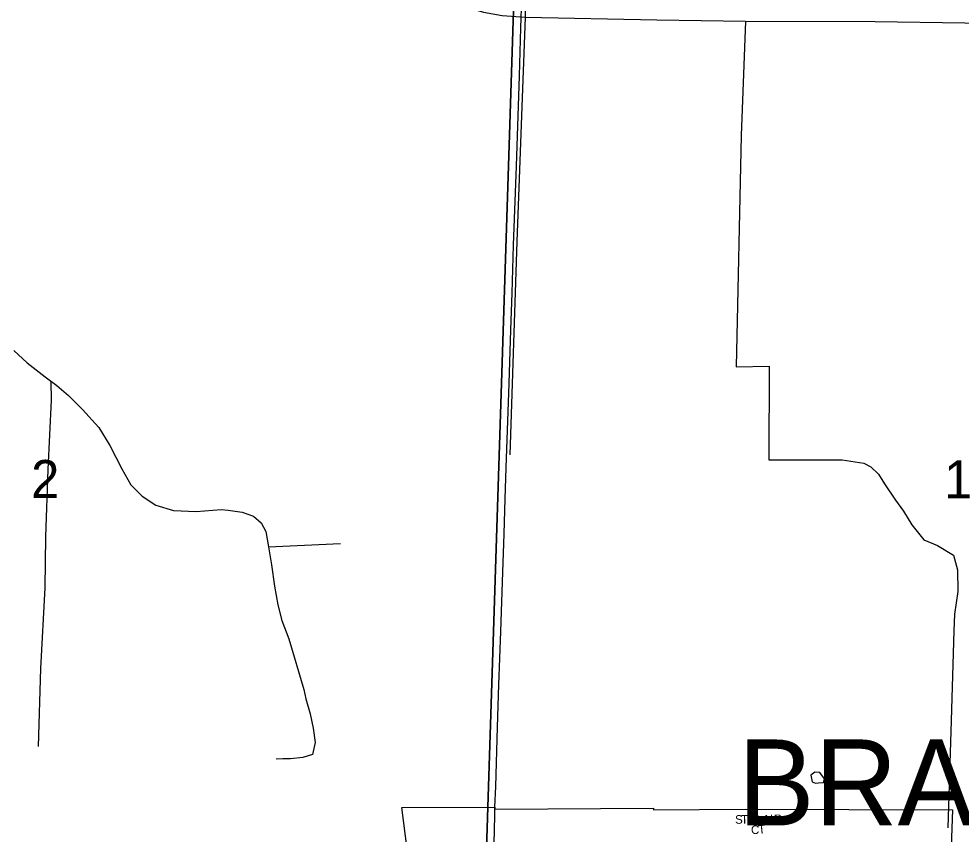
# Model space of a CAD drawing. Extents: x 1443599 to 1910620, y 1028088 to 1361369.
# Drawn here: x 1708266 to 1713744, y 1213708 to 1218447 of the extents above; entities that cross this region are included whole.
import ezdxf

# ---------------------------------------------------------------- set-up
doc = ezdxf.new("R2010")
doc.units = 0
for name, color, linetype in [('GM_X_City_Street_Text', 7, 'Continuous'), ('GM_X_Corporation', 7, 'Continuous'), ('GM_X_Corporation_Text', 7, 'Continuous'), ('GM_X_Minor_Lake', 7, 'Continuous'), ('GM_X_Minor_River', 7, 'Continuous'), ('GM_X_Section', 7, 'Continuous'), ('GM_X_Section_Text', 7, 'Continuous'), ('GM_X_State_Route', 7, 'Continuous')]:
    doc.layers.add(name, color=color, linetype=linetype)

msp = doc.modelspace()

# ---------------------------------------------------------------- linework, layer by layer
at = {"layer": 'GM_X_Corporation'}
msp.add_lwpolyline([(1710523.8, 1213621), (1710493.4, 1213862.8), (1711033.9, 1213863.9), (1711033.4, 1213852.3), (1711954.5, 1213859.4), (1711954.4, 1213849.6), (1712487.8, 1213853.7), (1713692.5, 1213849.4), (1713670.5, 1213204.1)], dxfattribs=at)
at = {"layer": 'GM_X_Minor_Lake'}
msp.add_line((1712896.6, 1214003.5), (1712914.7, 1214005.2), dxfattribs=at)
msp.add_lwpolyline([(1712914.7, 1214005.2), (1712942.8, 1214008.8), (1712949.2, 1214028.7), (1712921.7, 1214065.2), (1712893.6, 1214067.7), (1712869.3, 1214050), (1712876.7, 1214011.8), (1712896.6, 1214003.5)], dxfattribs=at)
at = {"layer": 'GM_X_Minor_River'}
for points in [[(1713010.7, 1229178.8), (1713009.8, 1229075.2), (1712269.5, 1229074.8), (1711481.7, 1229095.8), (1711452.7, 1228230), (1711406.9, 1226504.2), (1711352.8, 1224210.9), (1711333, 1223108.2), (1711253.3, 1220207.9), (1711208.8, 1218456.1), (1711161.1, 1217151.6), (1711119.3, 1215913.2)], [(1709147.9, 1224905.2), (1709302, 1223570.7), (1709431.1, 1222483.7), (1709619.3, 1220869.4), (1709768.4, 1219571.3), (1709840.6, 1219085.7), (1710548.9, 1218669.9), (1710633.7, 1218619.3), (1710730.4, 1218564.3), (1710801.6, 1218528.1), (1710881.3, 1218509.8), (1710966.8, 1218485.2), (1711076.6, 1218465.9), (1711208.8, 1218456.1), (1711974.7, 1218441.8), (1712490.1, 1218432.7), (1713244.4, 1218430.8), (1713765.8, 1218423.6), (1714423.7, 1218418.4)], [(1712490.1, 1218432.7), (1712464.9, 1217769.5), (1712436.1, 1216424.4), (1712626.8, 1216426.9), (1712625.1, 1215883.4), (1713052.4, 1215882.9), (1713128.4, 1215872.7), (1713178.3, 1215863.2), (1713217.8, 1215842), (1713262.7, 1215800.6), (1713297.2, 1215743.4), (1713362.7, 1215649.2), (1713409, 1215585.7), (1713456.8, 1215506.1), (1713526.5, 1215417.8), (1713605.8, 1215385.4), (1713698.5, 1215328.6), (1713722.1, 1215243.6), (1713724.5, 1215117.2), (1713704.6, 1214985.4), (1713701.8, 1214889.2), (1713684.8, 1214368.2), (1713666.7, 1213744.9)], [(1708237.8, 1216518.8), (1708313.9, 1216446.3), (1708419.9, 1216365), (1708486.7, 1216314.9), (1708555.2, 1216256.8), (1708637.2, 1216176.2), (1708730.4, 1216071.1), (1708795.6, 1215966.9), (1708865.9, 1215830.5), (1708917.4, 1215738.8), (1708983.7, 1215672.6), (1709062.5, 1215620.2), (1709165.9, 1215589.1), (1709296.1, 1215583.3), (1709442.9, 1215595.1)], [(1708453.2, 1216340.1), (1708454.1, 1216229.6), (1708434.5, 1215827), (1708421.2, 1215436.3), (1708416.6, 1215139.6), (1708393, 1214670.9), (1708378, 1214218)], [(1709442.9, 1215595.1), (1709482.9, 1215589.9), (1709564.8, 1215579.5), (1709630.4, 1215555.5), (1709675.4, 1215518.1), (1709702, 1215467.2), (1709717.5, 1215378.5), (1709734.6, 1215273.7), (1709752, 1215149.9), (1709771.1, 1215040.2), (1709794.9, 1214949.7), (1709836.5, 1214843.5), (1709922.2, 1214548.1)], [(1709717.5, 1215378.5), (1710135.3, 1215396.4)], [(1709922.2, 1214548.1), (1709934.7, 1214493.6), (1709960.3, 1214406.6), (1709978, 1214323.9), (1709989.6, 1214241.3), (1709973.6, 1214171.5), (1709916.8, 1214153.1), (1709844.4, 1214145.2), (1709800.2, 1214144.5), (1709762.1, 1214143.6)]]:
    msp.add_lwpolyline(points, dxfattribs=at)
at = {"layer": 'GM_X_Section'}
for points in [[(1705869.6, 1218527.7), (1711144.3, 1218555.2), (1710968.3, 1213142.5), (1705713.9, 1213136.8)], [(1711144.3, 1218555.2), (1716489.9, 1218482), (1716318.7, 1213181.1), (1710968.3, 1213142.5)]]:
    msp.add_lwpolyline(points, close=True, dxfattribs=at)
at = {"layer": 'GM_X_State_Route'}
for points in [[(1711033.4, 1213852.3), (1711033.8, 1213863.9), (1711038.6, 1213984.6), (1711048.7, 1214328.8), (1711057.2, 1214574.6), (1711067.2, 1214886.1), (1711079.5, 1215230.3), (1711086.8, 1215453.8), (1711093.5, 1215657.1), (1711099.3, 1215836.2), (1711116.4, 1216328), (1711126.3, 1216639.5), (1711133.3, 1216852.6), (1711142.1, 1217131.3), (1711158.5, 1217590.3), (1711175.6, 1218114.9), (1711185.1, 1218393.5), (1711189.9, 1218567.8)], [(1709588.4, 1211912.4), (1709683.6, 1211997.3), (1709831.4, 1212126), (1709891.7, 1212181.4), (1709911.6, 1212199.6), (1710000.3, 1212280.5), (1710243.9, 1212498.9), (1710260.7, 1212514), (1710349.1, 1212593.2), (1710515.1, 1212741.8), (1710560.7, 1212782.7), (1710633, 1212846.5), (1710671.1, 1212880.2), (1710779.9, 1212979.5), (1710877.1, 1213066.8), (1711014.6, 1213186.3), (1711015.1, 1213225.9), (1711017.4, 1213307.4), (1711023.9, 1213510.3), (1711028.5, 1213651.9), (1711032.6, 1213815.3), (1711033.4, 1213852.3)]]:
    msp.add_lwpolyline(points, dxfattribs=at)

# ---------------------------------------------------------------- texts
at = {"layer": 'GM_X_City_Street_Text'}
for s, rotation, p in [('S', 0.2459, (1712429.6, 1213768)), ('T', 0.2337, (1712464.7, 1213768.1)), ('C', 0.2315, (1712513.2, 1213768.3)), ('L', 0.2222, (1712552.7, 1213768.5)), ('A', 1.7172, (1712589.4, 1213768.6)), ('I', 2.0977, (1712633.7, 1213770)), ('R', 2.1192, (1712655.7, 1213770.8)), ('C', 0.3643, (1712522, 1213708.3)), ('T', 5.6451, (1712566.6, 1213708.9))]:
    msp.add_text(s, height=50, rotation=rotation, dxfattribs=at).set_placement(p)
at = {"layer": 'GM_X_Corporation_Text'}
msp.add_text('BRADNER', height=500, rotation=0, dxfattribs=at).set_placement((1712445.2, 1213758.1))
at = {"layer": 'GM_X_Section_Text'}
for s, p in [('2', (1708337.5, 1215661.3)), ('1', (1713643.9, 1215659.7))]:
    msp.add_text(s, height=221, rotation=0, dxfattribs=at).set_placement(p)

doc.saveas('drawing.dxf')
